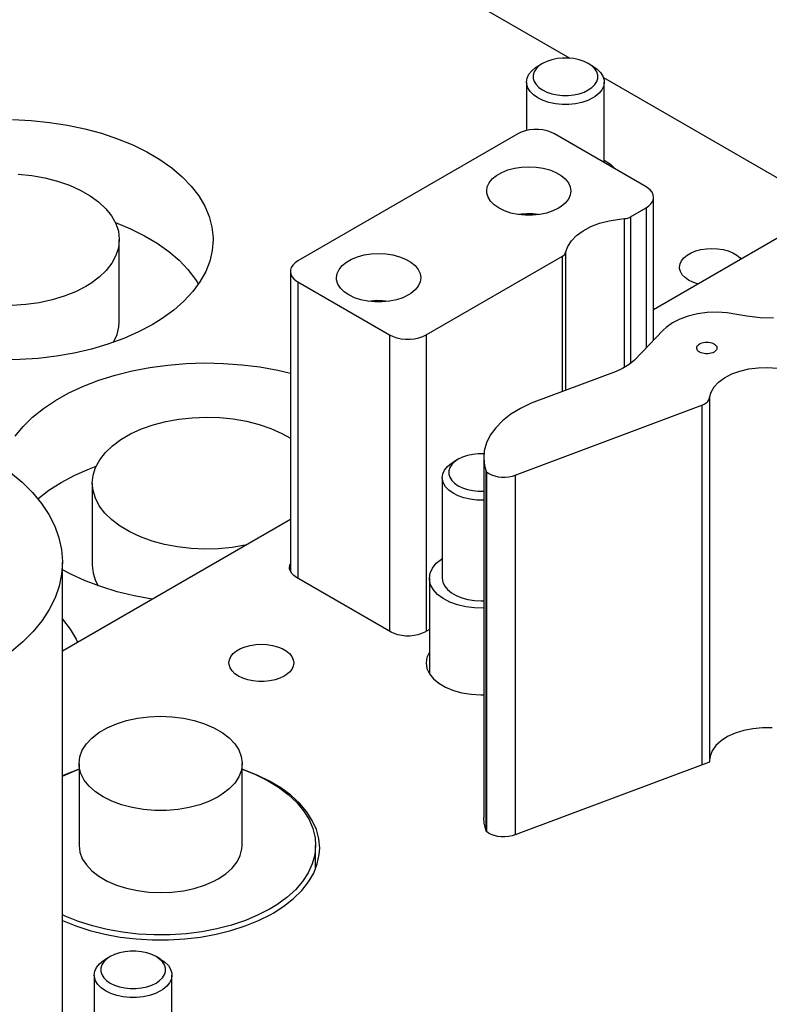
# Model space of a CAD drawing. Header units: inches. Extents: x 3 to 289, y 4 to 291.
# Tile 488 of 634: x 85.83 to 89.45, y 270.19 to 274.94. Entities that reach past the tile are written whole.
import ezdxf

# ---------------------------------------------------------------- set-up
doc = ezdxf.new("R2010")
doc.units = ezdxf.units.IN
doc.header["$LTSCALE"] = 0.5
doc.header["$MEASUREMENT"] = 0
doc.layers.add('STR_INS', color=8, linetype='Continuous')

msp = doc.modelspace()

# ---------------------------------------------------------------- linework, layer by layer
at = {"layer": 'STR_INS', "color": 132, "linetype": 'Continuous'}
for p, q in [((83.4148, 277.6806), (88.4857, 274.753)), ((88.6474, 274.6596), (89.7364, 274.0309)), ((85.796, 274.4566), (85.8853, 274.4524)), ((85.8853, 274.4524), (85.9736, 274.4437)), ((85.9736, 274.4437), (86.0602, 274.4304)), ((86.0602, 274.4304), (86.1444, 274.4127)), ((86.1444, 274.4127), (86.2255, 274.3908)), ((86.2255, 274.3908), (86.303, 274.3648)), ((86.303, 274.3648), (86.3761, 274.3349)), ((86.3761, 274.3349), (86.4443, 274.3013)), ((86.4443, 274.3013), (86.507, 274.2644)), ((86.507, 274.2644), (86.5638, 274.2244)), ((86.5638, 274.2244), (86.6142, 274.1816)), ((88.6511, 274.262), (88.6808, 274.2417)), ((88.6808, 274.2417), (88.7038, 274.2188)), ((88.8892, 273.5417), (90.1325, 274.2595)), ((86.6142, 274.1816), (86.6578, 274.1364)), ((86.6578, 274.1364), (86.6942, 274.0892)), ((86.6942, 274.0892), (86.7232, 274.0402)), ((86.7232, 274.0402), (86.7445, 273.99)), ((86.7445, 273.99), (86.758, 273.9388)), ((88.2498, 274.0001), (88.2396, 273.9985)), ((88.2779, 274.0024), (88.2498, 274.0001)), ((88.3063, 274.0019), (88.2779, 274.0024)), ((88.3341, 273.9985), (88.3063, 274.0019)), ((86.758, 273.9388), (86.7635, 273.8872)), ((86.7636, 273.8774), (86.7596, 273.8257)), ((86.7635, 273.8872), (86.7636, 273.8774)), ((86.7596, 273.8257), (86.7477, 273.7744)), ((89.0354, 273.7902), (89.051, 273.8031)), ((89.051, 273.8031), (89.0703, 273.8142)), ((89.0703, 273.8142), (89.0926, 273.8232)), ((89.0926, 273.8232), (89.1173, 273.8299)), ((89.1173, 273.8299), (89.1436, 273.834)), ((89.1436, 273.834), (89.1707, 273.8353)), ((89.1707, 273.8353), (89.1979, 273.834)), ((89.1979, 273.834), (89.2242, 273.8299)), ((89.2242, 273.8299), (89.2489, 273.8232)), ((89.2489, 273.8232), (89.2712, 273.8142)), ((89.2712, 273.8142), (89.2904, 273.8031)), ((89.2904, 273.8031), (89.3061, 273.7902)), ((86.7477, 273.7744), (86.7278, 273.724)), ((89.0145, 273.7451), (89.0169, 273.7608)), ((89.0169, 273.7608), (89.0239, 273.776)), ((89.0239, 273.776), (89.0354, 273.7902)), ((89.3061, 273.7902), (89.3108, 273.7851)), ((86.7278, 273.724), (86.7003, 273.6748)), ((89.0148, 273.7394), (89.0145, 273.7451)), ((89.0189, 273.7238), (89.0148, 273.7394)), ((89.0276, 273.7089), (89.0189, 273.7238)), ((89.0407, 273.6951), (89.0276, 273.7089)), ((86.7003, 273.6748), (86.6653, 273.6271)), ((89.0577, 273.6828), (89.0407, 273.6951)), ((89.0782, 273.6725), (89.0577, 273.6828)), ((89.1014, 273.6643), (89.0782, 273.6725)), ((86.6653, 273.6271), (86.623, 273.5815)), ((86.623, 273.5815), (86.5739, 273.5383)), ((87.525, 273.5816), (87.5148, 273.5801)), ((87.5531, 273.584), (87.525, 273.5816)), ((87.5815, 273.5834), (87.5531, 273.584)), ((87.6093, 273.5801), (87.5815, 273.5834)), ((86.5739, 273.5383), (86.5183, 273.4977)), ((86.4696, 273.4675), (86.4035, 273.4326)), ((86.5183, 273.4977), (86.4696, 273.4675)), ((86.4035, 273.4326), (86.3322, 273.4012)), ((86.2564, 273.3737), (86.1767, 273.3501)), ((86.3322, 273.4012), (86.2564, 273.3737)), ((86.0936, 273.3307), (86.0078, 273.3157)), ((86.1767, 273.3501), (86.0936, 273.3307)), ((85.8311, 273.2992), (85.7416, 273.2978)), ((85.9201, 273.3052), (85.8311, 273.2992)), ((86.0078, 273.3157), (85.9201, 273.3052)), ((86.5456, 273.2732), (86.6342, 273.2805)), ((86.6342, 273.2805), (86.7237, 273.2833)), ((86.7237, 273.2833), (86.8133, 273.2814)), ((86.8133, 273.2814), (86.9021, 273.2749)), ((86.9021, 273.2749), (86.9897, 273.2639)), ((86.2911, 273.2244), (86.3733, 273.245)), ((86.3733, 273.245), (86.4583, 273.2613)), ((86.4583, 273.2613), (86.5456, 273.2732)), ((86.9897, 273.2639), (87.0752, 273.2484)), ((87.0752, 273.2484), (87.1366, 273.2341)), ((86.138, 273.1709), (86.2125, 273.1997)), ((86.2125, 273.1997), (86.2911, 273.2244)), ((86.0037, 273.1026), (86.0682, 273.1385)), ((86.0682, 273.1385), (86.138, 273.1709)), ((85.945, 273.0635), (86.0037, 273.1026)), ((85.8925, 273.0216), (85.945, 273.0635)), ((85.8468, 272.9771), (85.8925, 273.0216)), ((85.8081, 272.9305), (85.8468, 272.9771)), ((86.0367, 271.8949), (87.1366, 272.5299)), ((86.0763, 272.2647), (86.0367, 272.2856)), ((87.1324, 272.2959), (87.1342, 272.3074)), ((87.1329, 272.2901), (87.1324, 272.2959)), ((87.1363, 272.2787), (87.1329, 272.2901)), ((87.1342, 272.3074), (87.1366, 272.3135)), ((87.1432, 272.2678), (87.1363, 272.2787)), ((86.1467, 272.2327), (86.0763, 272.2647)), ((86.2218, 272.2045), (86.1467, 272.2327)), ((87.1532, 272.2578), (87.1432, 272.2678)), ((87.1661, 272.2489), (87.1532, 272.2578)), ((87.6222, 271.9856), (87.1661, 272.2489)), ((86.3009, 272.1802), (86.2218, 272.2045)), ((86.3834, 272.1601), (86.3009, 272.1802)), ((86.4688, 272.1443), (86.3834, 272.1601)), ((86.0367, 272.0469), (86.0735, 271.9998)), ((86.0735, 271.9998), (86.103, 271.9509)), ((87.8071, 271.9984), (87.7848, 271.9856)), ((86.103, 271.9509), (86.1098, 271.9371)), ((87.6375, 271.9782), (87.6222, 271.9856)), ((87.6549, 271.9724), (87.6375, 271.9782)), ((87.6737, 271.9684), (87.6549, 271.9724)), ((87.6935, 271.9664), (87.6737, 271.9684)), ((87.7135, 271.9664), (87.6935, 271.9664)), ((87.7333, 271.9684), (87.7135, 271.9664)), ((87.7521, 271.9724), (87.7333, 271.9684)), ((87.7695, 271.9782), (87.7521, 271.9724)), ((87.7848, 271.9856), (87.7695, 271.9782)), ((86.8767, 271.8946), (86.896, 271.9057)), ((86.896, 271.9057), (86.9183, 271.9147)), ((86.9183, 271.9147), (86.9429, 271.9214)), ((86.9429, 271.9214), (86.9693, 271.9254)), ((86.9693, 271.9254), (86.9964, 271.9268)), ((86.9964, 271.9268), (87.0235, 271.9254)), ((87.0235, 271.9254), (87.0498, 271.9214)), ((87.0498, 271.9214), (87.0745, 271.9147)), ((87.0745, 271.9147), (87.0968, 271.9057)), ((87.0968, 271.9057), (87.1161, 271.8946)), ((86.8401, 271.8366), (86.8425, 271.8523)), ((86.8425, 271.8523), (86.8496, 271.8674)), ((86.8496, 271.8674), (86.8611, 271.8817)), ((86.8611, 271.8817), (86.8767, 271.8946)), ((87.1161, 271.8946), (87.1317, 271.8817)), ((87.1317, 271.8817), (87.1432, 271.8674)), ((87.1432, 271.8674), (87.1503, 271.8523)), ((87.1503, 271.8523), (87.1526, 271.8366)), ((87.7953, 271.8627), (87.7914, 271.8366)), ((87.8071, 271.8884), (87.7953, 271.8627)), ((86.8407, 271.8287), (86.8401, 271.8366)), ((86.8455, 271.8132), (86.8407, 271.8287)), ((86.8548, 271.7985), (86.8455, 271.8132)), ((87.1432, 271.8057), (87.1317, 271.7915)), ((87.1503, 271.8209), (87.1432, 271.8057)), ((87.1526, 271.8366), (87.1503, 271.8209)), ((87.7914, 271.8366), (87.7954, 271.8101)), ((87.7954, 271.8101), (87.8073, 271.7844)), ((86.8684, 271.7848), (86.8548, 271.7985)), ((86.8859, 271.7728), (86.8684, 271.7848)), ((86.9068, 271.7627), (86.8859, 271.7728)), ((86.9304, 271.7548), (86.9068, 271.7627)), ((86.956, 271.7495), (86.9304, 271.7548)), ((87.0624, 271.7548), (87.0368, 271.7495)), ((87.086, 271.7627), (87.0624, 271.7548)), ((87.1069, 271.7728), (87.086, 271.7627)), ((87.1161, 271.7786), (87.1069, 271.7728)), ((87.1317, 271.7915), (87.1161, 271.7786)), ((87.8073, 271.7844), (87.8266, 271.7603)), ((87.8266, 271.7603), (87.8529, 271.7385)), ((86.9828, 271.7467), (86.956, 271.7495)), ((87.01, 271.7467), (86.9828, 271.7467)), ((87.0368, 271.7495), (87.01, 271.7467)), ((87.8529, 271.7385), (87.8854, 271.7196)), ((87.8854, 271.7196), (87.923, 271.7042)), ((87.923, 271.7042), (87.9646, 271.6928)), ((87.9646, 271.6928), (88.009, 271.6858)), ((88.009, 271.6858), (88.0548, 271.6832)), ((88.0548, 271.6832), (88.0692, 271.6834)), ((89.3683, 271.5195), (89.3239, 271.5108)), ((89.4146, 271.5237), (89.3683, 271.5195)), ((89.4615, 271.5232), (89.4146, 271.5237)), ((89.2459, 271.4812), (89.2145, 271.4611)), ((89.2827, 271.4979), (89.2459, 271.4812)), ((89.3239, 271.5108), (89.2827, 271.4979)), ((89.1895, 271.4382), (89.1716, 271.4132)), ((89.2145, 271.4611), (89.1895, 271.4382)), ((89.1614, 271.3868), (89.1588, 271.3653)), ((89.1716, 271.4132), (89.1614, 271.3868)), ((89.1543, 271.3566), (88.2215, 271.0069)), ((89.1553, 271.3571), (89.1543, 271.3566)), ((89.1565, 271.3578), (89.1553, 271.3571)), ((89.1575, 271.3586), (89.1565, 271.3578)), ((89.1583, 271.3595), (89.1575, 271.3586)), ((89.1587, 271.3605), (89.1583, 271.3595)), ((89.1589, 271.3615), (89.1587, 271.3605)), ((89.1588, 271.3653), (89.1588, 271.3608)), ((89.1588, 271.3653), (89.1589, 271.3616)), ((89.1589, 271.3616), (89.1589, 271.3615)), ((86.0514, 271.2989), (86.0367, 271.2924)), ((86.1166, 271.3241), (86.0514, 271.2989)), ((86.9114, 271.3215), (86.904, 271.3241)), ((86.9761, 271.2959), (86.9114, 271.3215)), ((87.0358, 271.2666), (86.9761, 271.2959)), ((87.0901, 271.234), (87.0358, 271.2666)), ((87.1384, 271.1984), (87.0901, 271.234)), ((87.1801, 271.1601), (87.1384, 271.1984)), ((87.2148, 271.1196), (87.1801, 271.1601)), ((87.2422, 271.0772), (87.2148, 271.1196)), ((88.0712, 271.0641), (88.0692, 271.0912)), ((87.262, 271.0334), (87.2422, 271.0772)), ((88.0807, 271.0257), (88.0712, 271.0641)), ((87.274, 270.9887), (87.262, 271.0334)), ((88.0808, 271.0255), (88.0807, 271.0257)), ((88.0813, 271.0246), (88.0808, 271.0255)), ((88.0822, 271.0237), (88.0813, 271.0246)), ((88.0926, 271.016), (88.0822, 271.0237)), ((88.1057, 271.0092), (88.0926, 271.016)), ((88.1206, 271.0038), (88.1057, 271.0092)), ((88.1369, 271), (88.1206, 271.0038)), ((88.1542, 270.9979), (88.1369, 271)), ((88.1718, 270.9976), (88.1542, 270.9979)), ((88.1892, 270.999), (88.1718, 270.9976)), ((88.2059, 271.0021), (88.1892, 270.999)), ((88.2215, 271.0069), (88.2059, 271.0021)), ((87.278, 270.9436), (87.274, 270.9887)), ((87.2665, 270.8673), (87.2761, 270.9122)), ((87.2761, 270.9122), (87.278, 270.9436)), ((87.2491, 270.8232), (87.2665, 270.8673)), ((87.224, 270.7804), (87.2491, 270.8232)), ((87.1915, 270.7392), (87.224, 270.7804)), ((87.1519, 270.7002), (87.1915, 270.7392)), ((87.0531, 270.6301), (87.1056, 270.6637)), ((87.1056, 270.6637), (87.1519, 270.7002)), ((86.9824, 270.5941), (87.0417, 270.6237)), ((87.0417, 270.6237), (87.0531, 270.6301)), ((86.0367, 270.5947), (86.1007, 270.5686)), ((86.1007, 270.5686), (86.169, 270.5465)), ((86.8499, 270.546), (86.9183, 270.5681)), ((86.9183, 270.5681), (86.9824, 270.5941)), ((86.169, 270.5465), (86.2409, 270.5285)), ((86.2409, 270.5285), (86.3156, 270.5148)), ((86.7032, 270.5145), (86.778, 270.5281)), ((86.778, 270.5281), (86.8499, 270.546)), ((86.3156, 270.5148), (86.3923, 270.5056)), ((86.3923, 270.5056), (86.4702, 270.5009)), ((86.4702, 270.5009), (86.5485, 270.5009)), ((86.5485, 270.5009), (86.6265, 270.5054)), ((86.6265, 270.5054), (86.7032, 270.5145))]:
    msp.add_line(p, q, dxfattribs=at)
at = {"layer": 'STR_INS', "color": 136, "linetype": 'Continuous'}
for p, q in [((88.4232, 274.7508), (88.3976, 274.7454)), ((88.45, 274.7535), (88.4232, 274.7508)), ((88.4773, 274.7535), (88.45, 274.7535)), ((88.5041, 274.7508), (88.4773, 274.7535)), ((88.5297, 274.7454), (88.5041, 274.7508)), ((88.3013, 274.6923), (88.32, 274.7077)), ((88.322, 274.7018), (88.3127, 274.687)), ((88.32, 274.7077), (88.3311, 274.7147)), ((88.3356, 274.7154), (88.322, 274.7018)), ((88.3532, 274.7275), (88.3311, 274.7147)), ((88.3532, 274.7275), (88.3356, 274.7154)), ((88.374, 274.7376), (88.3532, 274.7275)), ((88.3532, 274.7275), (88.3532, 274.7275)), ((88.3976, 274.7454), (88.374, 274.7376)), ((88.5533, 274.7376), (88.5297, 274.7454)), ((88.5741, 274.7275), (88.5533, 274.7376)), ((88.5962, 274.7147), (88.5741, 274.7275)), ((88.5916, 274.7154), (88.5741, 274.7275)), ((88.6052, 274.7018), (88.5916, 274.7154)), ((88.5962, 274.7147), (88.6172, 274.7003)), ((88.6146, 274.687), (88.6052, 274.7018)), ((88.6172, 274.7003), (88.6336, 274.6839)), ((88.2761, 274.6382), (88.279, 274.657)), ((88.279, 274.657), (88.2874, 274.6752)), ((88.2874, 274.6752), (88.3013, 274.6923)), ((88.3127, 274.687), (88.308, 274.6715)), ((88.308, 274.6715), (88.308, 274.6558)), ((88.308, 274.6558), (88.3127, 274.6403)), ((88.6193, 274.6715), (88.6146, 274.687)), ((88.6146, 274.6403), (88.6193, 274.6558)), ((88.6193, 274.6558), (88.6193, 274.6715)), ((88.6336, 274.6839), (88.6447, 274.6662)), ((88.6447, 274.6662), (88.6504, 274.6476)), ((88.2761, 274.6382), (88.2761, 274.4042)), ((88.2769, 274.6287), (88.2761, 274.6382)), ((88.2825, 274.6101), (88.2769, 274.6287)), ((88.2937, 274.5924), (88.2825, 274.6101)), ((88.3127, 274.6403), (88.322, 274.6256)), ((88.322, 274.6256), (88.3356, 274.6119)), ((88.3356, 274.6119), (88.3532, 274.5999)), ((88.5741, 274.5999), (88.5916, 274.6119)), ((88.5916, 274.6119), (88.6052, 274.6256)), ((88.6052, 274.6256), (88.6146, 274.6403)), ((88.6483, 274.6194), (88.6398, 274.6011)), ((88.6511, 274.6382), (88.6483, 274.6194)), ((88.6504, 274.6476), (88.6511, 274.6382)), ((88.6511, 274.2493), (88.6511, 274.6382)), ((88.31, 274.5761), (88.2937, 274.5924)), ((88.3311, 274.5616), (88.31, 274.5761)), ((88.3561, 274.5495), (88.3311, 274.5616)), ((88.3532, 274.5999), (88.374, 274.5898)), ((88.374, 274.5898), (88.3976, 274.5819)), ((88.3976, 274.5819), (88.4232, 274.5765)), ((88.4232, 274.5765), (88.45, 274.5738)), ((88.45, 274.5738), (88.4773, 274.5738)), ((88.4773, 274.5738), (88.5041, 274.5765)), ((88.5041, 274.5765), (88.5297, 274.5819)), ((88.5297, 274.5819), (88.5533, 274.5898)), ((88.5533, 274.5898), (88.5741, 274.5999)), ((88.5962, 274.5616), (88.5712, 274.5495)), ((88.6073, 274.5686), (88.5962, 274.5616)), ((88.626, 274.584), (88.6073, 274.5686)), ((88.6398, 274.6011), (88.626, 274.584)), ((88.3844, 274.5401), (88.3561, 274.5495)), ((88.4151, 274.5336), (88.3844, 274.5401)), ((88.4473, 274.5303), (88.4151, 274.5336)), ((88.48, 274.5303), (88.4473, 274.5303)), ((88.5122, 274.5336), (88.48, 274.5303)), ((88.5429, 274.5401), (88.5122, 274.5336)), ((88.5712, 274.5495), (88.5429, 274.5401)), ((87.8947, 272.7838), (87.9134, 272.7992)), ((87.9134, 272.7992), (87.9245, 272.8062)), ((87.9291, 272.8069), (87.9154, 272.7933)), ((87.9466, 272.8189), (87.9245, 272.8062)), ((87.9466, 272.8189), (87.9291, 272.8069)), ((87.967, 272.8289), (87.9466, 272.8189)), ((87.9906, 272.8368), (87.967, 272.8289)), ((88.0161, 272.8422), (87.9906, 272.8368)), ((88.0429, 272.845), (88.0161, 272.8422)), ((88.0702, 272.845), (88.0429, 272.845)), ((87.8724, 272.7484), (87.8809, 272.7667)), ((87.8809, 272.7667), (87.8947, 272.7838)), ((87.9061, 272.7785), (87.9014, 272.763)), ((87.9014, 272.763), (87.9014, 272.7473)), ((87.9154, 272.7933), (87.9061, 272.7785)), ((87.8696, 272.7296), (87.8724, 272.7484)), ((87.8696, 272.7296), (87.8696, 272.2448)), ((87.8699, 272.7226), (87.8696, 272.7296)), ((87.8749, 272.7039), (87.8699, 272.7226)), ((87.9014, 272.7473), (87.9061, 272.7318)), ((87.9061, 272.7318), (87.9154, 272.717)), ((87.9154, 272.717), (87.9291, 272.7034)), ((87.8854, 272.6861), (87.8749, 272.7039)), ((87.9011, 272.6695), (87.8854, 272.6861)), ((87.9216, 272.6548), (87.9011, 272.6695)), ((87.9291, 272.7034), (87.9466, 272.6914)), ((87.9466, 272.6914), (87.9674, 272.6813)), ((87.9674, 272.6813), (87.991, 272.6734)), ((87.991, 272.6734), (88.0166, 272.668)), ((88.0166, 272.668), (88.0434, 272.6653)), ((88.0434, 272.6653), (88.0692, 272.6652)), ((87.9461, 272.6424), (87.9216, 272.6548)), ((87.9741, 272.6326), (87.9461, 272.6424)), ((88.0045, 272.6257), (87.9741, 272.6326)), ((88.0366, 272.622), (88.0045, 272.6257)), ((88.0692, 272.6216), (88.0366, 272.622)), ((87.8405, 272.317), (87.8655, 272.3376)), ((87.8655, 272.3376), (87.8696, 272.3403)), ((87.8108, 272.2699), (87.8221, 272.2942)), ((87.8221, 272.2942), (87.8405, 272.317)), ((87.8071, 272.2448), (87.8108, 272.2699)), ((87.8071, 272.2448), (87.8071, 271.7848)), ((87.8073, 272.2378), (87.8071, 272.2448)), ((87.8133, 272.2129), (87.8073, 272.2378)), ((87.8696, 272.2448), (87.8724, 272.226)), ((87.8266, 272.1889), (87.8133, 272.2129)), ((87.8469, 272.1667), (87.8266, 272.1889)), ((87.8724, 272.226), (87.8809, 272.2078)), ((87.8809, 272.2078), (87.8947, 272.1907)), ((87.8947, 272.1907), (87.9134, 272.1753)), ((87.8736, 272.1468), (87.8469, 272.1667)), ((87.9059, 272.1299), (87.8736, 272.1468)), ((87.9134, 272.1753), (87.9365, 272.1619)), ((87.9365, 272.1619), (87.9633, 272.1511)), ((87.9633, 272.1511), (87.9929, 272.1431)), ((87.9929, 272.1431), (88.0245, 272.1382)), ((88.0245, 272.1382), (88.0571, 272.1366)), ((88.0571, 272.1366), (88.0692, 272.1368)), ((87.9428, 272.1165), (87.9059, 272.1299)), ((87.9831, 272.107), (87.9428, 272.1165)), ((88.0257, 272.1016), (87.9831, 272.107)), ((88.0692, 272.1007), (88.0257, 272.1016)), ((86.2881, 270.4306), (86.2672, 270.4205)), ((86.3116, 270.4385), (86.2881, 270.4306)), ((86.3372, 270.4439), (86.3116, 270.4385)), ((86.3641, 270.4466), (86.3372, 270.4439)), ((86.3913, 270.4466), (86.3641, 270.4466)), ((86.4181, 270.4439), (86.3913, 270.4466)), ((86.4437, 270.4385), (86.4181, 270.4439)), ((86.4673, 270.4306), (86.4437, 270.4385)), ((86.4882, 270.4205), (86.4673, 270.4306)), ((86.2015, 270.3682), (86.2153, 270.3853)), ((86.2153, 270.3853), (86.234, 270.4008)), ((86.2267, 270.3801), (86.222, 270.3646)), ((86.2361, 270.3948), (86.2267, 270.3801)), ((86.234, 270.4008), (86.2451, 270.4077)), ((86.2497, 270.4085), (86.2361, 270.3948)), ((86.2672, 270.4205), (86.2451, 270.4077)), ((86.2672, 270.4205), (86.2497, 270.4085)), ((86.2672, 270.4205), (86.2672, 270.4205)), ((86.5103, 270.4077), (86.4882, 270.4205)), ((86.5057, 270.4085), (86.4882, 270.4205)), ((86.5193, 270.3948), (86.5057, 270.4085)), ((86.5103, 270.4077), (86.5313, 270.3933)), ((86.5286, 270.3801), (86.5193, 270.3948)), ((86.5333, 270.3646), (86.5286, 270.3801)), ((86.5313, 270.3933), (86.5476, 270.3769)), ((86.1902, 270.3312), (86.193, 270.35)), ((86.1902, 270.3312), (86.1902, 269.8464)), ((86.1909, 270.3218), (86.1902, 270.3312)), ((86.193, 270.35), (86.2015, 270.3682)), ((86.222, 270.3646), (86.222, 270.3489)), ((86.222, 270.3489), (86.2267, 270.3334)), ((86.2267, 270.3334), (86.2361, 270.3186)), ((86.5193, 270.3186), (86.5286, 270.3334)), ((86.5286, 270.3334), (86.5333, 270.3489)), ((86.5333, 270.3489), (86.5333, 270.3646)), ((86.5476, 270.3769), (86.5588, 270.3592)), ((86.5588, 270.3592), (86.5645, 270.3406)), ((86.5652, 270.3312), (86.5623, 270.3124)), ((86.5645, 270.3406), (86.5652, 270.3312)), ((86.5652, 269.8464), (86.5652, 270.3312)), ((86.1966, 270.3032), (86.1909, 270.3218)), ((86.2077, 270.2855), (86.1966, 270.3032)), ((86.2241, 270.2691), (86.2077, 270.2855)), ((86.2361, 270.3186), (86.2497, 270.305)), ((86.2497, 270.305), (86.2672, 270.2929)), ((86.2672, 270.2929), (86.2881, 270.2828)), ((86.2881, 270.2828), (86.3116, 270.275)), ((86.4437, 270.275), (86.4673, 270.2828)), ((86.4673, 270.2828), (86.4882, 270.2929)), ((86.4882, 270.2929), (86.5057, 270.305)), ((86.5057, 270.305), (86.5193, 270.3186)), ((86.5539, 270.2942), (86.5401, 270.2771)), ((86.5623, 270.3124), (86.5539, 270.2942)), ((86.2451, 270.2547), (86.2241, 270.2691)), ((86.2701, 270.2425), (86.2451, 270.2547)), ((86.2984, 270.2331), (86.2701, 270.2425)), ((86.3116, 270.275), (86.3372, 270.2696)), ((86.3372, 270.2696), (86.3641, 270.2668)), ((86.3641, 270.2668), (86.3913, 270.2668)), ((86.3913, 270.2668), (86.4181, 270.2696)), ((86.4181, 270.2696), (86.4437, 270.275)), ((86.4852, 270.2425), (86.4569, 270.2331)), ((86.5103, 270.2547), (86.4852, 270.2425)), ((86.5213, 270.2616), (86.5103, 270.2547)), ((86.5401, 270.2771), (86.5213, 270.2616)), ((86.3291, 270.2266), (86.2984, 270.2331)), ((86.3613, 270.2234), (86.3291, 270.2266)), ((86.394, 270.2234), (86.3613, 270.2234)), ((86.4262, 270.2266), (86.394, 270.2234)), ((86.4569, 270.2331), (86.4262, 270.2266))]:
    msp.add_line(p, q, dxfattribs=at)
at = {"layer": 'STR_INS', "color": 9, "linetype": 'Continuous'}
for p, q in [((88.2338, 274.3881), (87.1732, 273.7758)), ((88.2505, 274.3962), (88.2338, 274.3881)), ((88.2694, 274.4025), (88.2505, 274.3962)), ((88.2899, 274.4068), (88.2694, 274.4025)), ((88.3113, 274.409), (88.2899, 274.4068)), ((88.3331, 274.409), (88.3113, 274.409)), ((88.3546, 274.4068), (88.3331, 274.409)), ((88.375, 274.4025), (88.3546, 274.4068)), ((88.3939, 274.3962), (88.375, 274.4025)), ((88.4106, 274.3881), (88.3939, 274.3962)), ((88.8525, 274.133), (88.4106, 274.3881)), ((88.2174, 274.2228), (88.2516, 274.2281)), ((88.2516, 274.2281), (88.2869, 274.2298)), ((88.2869, 274.2298), (88.3221, 274.2281)), ((88.3221, 274.2281), (88.3563, 274.2228)), ((88.1109, 274.1712), (88.1313, 274.188)), ((88.1313, 274.188), (88.1563, 274.2024)), ((88.1563, 274.2024), (88.1853, 274.2141)), ((88.1853, 274.2141), (88.2174, 274.2228)), ((88.3563, 274.2228), (88.3884, 274.2141)), ((88.3884, 274.2141), (88.4174, 274.2024)), ((88.4174, 274.2024), (88.4425, 274.188)), ((88.4425, 274.188), (88.4628, 274.1712)), ((88.0837, 274.1126), (88.0868, 274.1329)), ((88.0868, 274.1329), (88.096, 274.1527)), ((88.096, 274.1527), (88.1109, 274.1712)), ((88.4628, 274.1712), (88.4777, 274.1527)), ((88.4777, 274.1527), (88.4869, 274.1329)), ((88.4869, 274.1329), (88.49, 274.1126)), ((88.8599, 274.1283), (88.8525, 274.133)), ((88.0845, 274.1023), (88.0837, 274.1126)), ((88.0907, 274.0822), (88.0845, 274.1023)), ((88.1028, 274.063), (88.0907, 274.0822)), ((88.4869, 274.0922), (88.4777, 274.0725)), ((88.49, 274.1126), (88.4869, 274.0922)), ((88.8724, 274.118), (88.8599, 274.1283)), ((88.8816, 274.1066), (88.8724, 274.118)), ((88.8873, 274.0945), (88.8816, 274.1066)), ((88.8892, 274.082), (88.8873, 274.0945)), ((88.8887, 274.0757), (88.8892, 274.082)), ((88.8892, 273.3933), (88.8892, 274.082)), ((88.1205, 274.0453), (88.1028, 274.063)), ((88.1432, 274.0296), (88.1205, 274.0453)), ((88.4425, 274.0372), (88.4305, 274.0296)), ((88.4628, 274.0539), (88.4425, 274.0372)), ((88.4777, 274.0725), (88.4628, 274.0539)), ((88.8525, 274.0309), (88.8666, 274.0406)), ((88.8666, 274.0406), (88.8774, 274.0515)), ((88.8774, 274.0515), (88.8849, 274.0633)), ((88.8849, 274.0633), (88.8887, 274.0757)), ((88.1704, 274.0165), (88.1432, 274.0296)), ((88.201, 274.0063), (88.1704, 274.0165)), ((88.2343, 273.9993), (88.201, 274.0063)), ((88.2692, 273.9957), (88.2343, 273.9993)), ((88.3046, 273.9957), (88.2692, 273.9957)), ((88.3394, 273.9993), (88.3046, 273.9957)), ((88.3727, 274.0063), (88.3394, 273.9993)), ((88.4034, 274.0165), (88.3727, 274.0063)), ((88.4305, 274.0296), (88.4034, 274.0165)), ((88.7723, 273.985), (88.7776, 273.9877)), ((88.7776, 273.9877), (88.8525, 274.0309)), ((88.5488, 273.9207), (88.5863, 273.9406)), ((88.5863, 273.9406), (88.6287, 273.957)), ((88.6287, 273.957), (88.675, 273.9692)), ((88.675, 273.9692), (88.7241, 273.9772)), ((88.7241, 273.9772), (88.7482, 273.9794)), ((88.7482, 273.9794), (88.7568, 273.9804)), ((88.7568, 273.9804), (88.7649, 273.9823)), ((88.7649, 273.9823), (88.7723, 273.985)), ((88.4922, 273.872), (88.5172, 273.8976)), ((88.5172, 273.8976), (88.5488, 273.9207)), ((88.4645, 273.8156), (88.4745, 273.8444)), ((88.4745, 273.8444), (88.4922, 273.872)), ((87.4605, 273.7957), (87.4926, 273.8043)), ((87.4926, 273.8043), (87.5268, 273.8096)), ((87.5268, 273.8096), (87.5621, 273.8114)), ((87.5621, 273.8114), (87.5973, 273.8096)), ((87.5973, 273.8096), (87.6315, 273.8043)), ((87.6315, 273.8043), (87.6636, 273.7957)), ((87.7919, 273.4186), (88.4502, 273.7986)), ((88.4502, 273.7986), (88.4558, 273.8025)), ((88.4558, 273.8025), (88.4602, 273.8068)), ((88.4602, 273.8068), (88.4631, 273.8116)), ((88.4631, 273.8116), (88.4645, 273.8156)), ((87.1483, 273.7552), (87.1408, 273.7434)), ((87.1592, 273.7661), (87.1483, 273.7552)), ((87.1732, 273.7758), (87.1592, 273.7661)), ((87.3712, 273.7342), (87.3862, 273.7528)), ((87.3862, 273.7528), (87.4065, 273.7695)), ((87.4065, 273.7695), (87.4315, 273.784)), ((87.4315, 273.784), (87.4605, 273.7957)), ((87.6636, 273.7957), (87.6926, 273.784)), ((87.6926, 273.784), (87.7177, 273.7695)), ((87.7177, 273.7695), (87.738, 273.7528)), ((87.738, 273.7528), (87.753, 273.7342)), ((87.137, 273.731), (87.1366, 273.7247)), ((87.1366, 273.7247), (87.1366, 272.2782)), ((87.1366, 273.7247), (87.1385, 273.7122)), ((87.1408, 273.7434), (87.137, 273.731)), ((87.1385, 273.7122), (87.1441, 273.7001)), ((87.359, 273.6941), (87.362, 273.7145)), ((87.362, 273.7145), (87.3712, 273.7342)), ((87.753, 273.7342), (87.7621, 273.7145)), ((87.7621, 273.7145), (87.7652, 273.6941)), ((87.1441, 273.7001), (87.1533, 273.6887)), ((87.1533, 273.6887), (87.1658, 273.6783)), ((87.1658, 273.6783), (87.1732, 273.6737)), ((87.1732, 273.6737), (87.6151, 273.4186)), ((87.3597, 273.6839), (87.359, 273.6941)), ((87.3659, 273.6638), (87.3597, 273.6839)), ((87.378, 273.6446), (87.3659, 273.6638)), ((87.753, 273.654), (87.738, 273.6355)), ((87.7621, 273.6738), (87.753, 273.654)), ((87.7652, 273.6941), (87.7621, 273.6738)), ((87.3957, 273.6269), (87.378, 273.6446)), ((87.4184, 273.6112), (87.3957, 273.6269)), ((87.4456, 273.5981), (87.4184, 273.6112)), ((87.7057, 273.6112), (87.6786, 273.5981)), ((87.7177, 273.6187), (87.7057, 273.6112)), ((87.738, 273.6355), (87.7177, 273.6187)), ((87.4762, 273.5878), (87.4456, 273.5981)), ((87.5095, 273.5808), (87.4762, 273.5878)), ((87.5444, 273.5773), (87.5095, 273.5808)), ((87.5798, 273.5773), (87.5444, 273.5773)), ((87.6146, 273.5808), (87.5798, 273.5773)), ((87.6479, 273.5878), (87.6146, 273.5808)), ((87.6786, 273.5981), (87.6479, 273.5878)), ((89.1013, 273.52), (89.0567, 273.5093)), ((89.1482, 273.5262), (89.1013, 273.52)), ((89.1963, 273.5279), (89.1482, 273.5262)), ((89.2443, 273.525), (89.1963, 273.5279)), ((89.2907, 273.5175), (89.2443, 273.525)), ((89.3396, 273.5086), (89.2907, 273.5175)), ((88.9797, 273.4762), (88.9493, 273.4546)), ((89.0158, 273.4946), (88.9797, 273.4762)), ((89.0567, 273.5093), (89.0158, 273.4946)), ((89.4028, 273.5014), (89.3396, 273.5086)), ((89.467, 273.4988), (89.4028, 273.5014)), ((87.6151, 273.4186), (87.6318, 273.4105)), ((87.7752, 273.4105), (87.7919, 273.4186)), ((88.9353, 273.4414), (88.7972, 273.2975)), ((88.9493, 273.4546), (88.9353, 273.4414)), ((87.6318, 273.4105), (87.6507, 273.4042)), ((87.6507, 273.4042), (87.6711, 273.3999)), ((87.6711, 273.3999), (87.6926, 273.3977)), ((87.6926, 273.3977), (87.7144, 273.3977)), ((87.7144, 273.3977), (87.7358, 273.3999)), ((87.7358, 273.3999), (87.7563, 273.4042)), ((87.7563, 273.4042), (87.7752, 273.4105)), ((89.1, 273.3651), (89.1036, 273.3696)), ((89.1036, 273.3696), (89.1085, 273.3736)), ((89.1085, 273.3736), (89.1146, 273.3771)), ((89.1146, 273.3771), (89.1215, 273.38)), ((89.1215, 273.38), (89.1293, 273.382)), ((89.1293, 273.382), (89.1375, 273.3833)), ((89.1375, 273.3833), (89.146, 273.3837)), ((89.146, 273.3837), (89.1546, 273.3833)), ((89.1546, 273.3833), (89.1628, 273.382)), ((89.1628, 273.382), (89.1705, 273.38)), ((89.1705, 273.38), (89.1775, 273.3771)), ((89.1775, 273.3771), (89.1836, 273.3736)), ((89.1836, 273.3736), (89.1885, 273.3696)), ((89.1885, 273.3696), (89.1921, 273.3651)), ((89.097, 273.3555), (89.0978, 273.3604)), ((89.0972, 273.353), (89.097, 273.3555)), ((89.0987, 273.3481), (89.0972, 273.353)), ((89.0978, 273.3604), (89.1, 273.3651)), ((89.1016, 273.3435), (89.0987, 273.3481)), ((89.1059, 273.3392), (89.1016, 273.3435)), ((89.1114, 273.3355), (89.1059, 273.3392)), ((89.1179, 273.3323), (89.1114, 273.3355)), ((89.1253, 273.3298), (89.1179, 273.3323)), ((89.1334, 273.3281), (89.1253, 273.3298)), ((89.1418, 273.3273), (89.1334, 273.3281)), ((89.1503, 273.3273), (89.1418, 273.3273)), ((89.1587, 273.3281), (89.1503, 273.3273)), ((89.1668, 273.3298), (89.1587, 273.3281)), ((89.1742, 273.3323), (89.1668, 273.3298)), ((89.1807, 273.3355), (89.1742, 273.3323)), ((89.1836, 273.3373), (89.1807, 273.3355)), ((89.1885, 273.3413), (89.1836, 273.3373)), ((89.1921, 273.3458), (89.1885, 273.3413)), ((89.1921, 273.3651), (89.1943, 273.3604)), ((89.1943, 273.3505), (89.1921, 273.3458)), ((89.1943, 273.3604), (89.195, 273.3555)), ((89.195, 273.3555), (89.1943, 273.3505)), ((88.7713, 273.2753), (88.7392, 273.256)), ((88.7972, 273.2975), (88.7713, 273.2753)), ((88.7084, 273.2426), (88.298, 273.0887)), ((88.7392, 273.256), (88.7084, 273.2426)), ((89.2317, 273.2123), (89.2663, 273.2301)), ((89.2663, 273.2301), (89.3056, 273.2443)), ((89.3056, 273.2443), (89.3486, 273.2543)), ((89.3486, 273.2543), (89.3939, 273.2599)), ((89.3939, 273.2599), (89.4402, 273.261)), ((89.4402, 273.261), (89.4861, 273.2574)), ((89.1809, 273.1678), (89.203, 273.1913)), ((89.203, 273.1913), (89.2317, 273.2123)), ((89.1592, 273.1159), (89.1662, 273.1424)), ((89.1662, 273.1424), (89.1809, 273.1678)), ((88.298, 273.0887), (88.2465, 273.0638)), ((89.1225, 273.0798), (89.1336, 273.0848)), ((89.1336, 273.0848), (89.143, 273.0908)), ((89.143, 273.0908), (89.1505, 273.0978)), ((89.1505, 273.0978), (89.1558, 273.1053)), ((89.1558, 273.1053), (89.1588, 273.1133)), ((89.1588, 273.1133), (89.1592, 273.1159)), ((88.2465, 273.0638), (88.2004, 273.0355)), ((88.2215, 272.742), (89.1225, 273.0798)), ((88.1605, 273.0042), (88.1273, 272.9704)), ((88.2004, 273.0355), (88.1605, 273.0042)), ((88.1273, 272.9704), (88.1013, 272.9346)), ((88.0828, 272.8973), (88.0721, 272.8589)), ((88.1013, 272.9346), (88.0828, 272.8973)), ((88.0721, 272.8589), (88.0692, 272.8262)), ((88.0692, 272.8262), (88.0692, 271.0912)), ((88.0692, 272.8262), (88.0732, 272.7875)), ((88.0732, 272.7875), (88.0805, 272.7613)), ((88.0805, 272.7613), (88.0813, 272.7599)), ((88.0813, 272.7599), (88.0824, 272.7585)), ((88.0824, 272.7585), (88.0828, 272.7582)), ((88.0828, 272.7582), (88.0939, 272.7503)), ((88.0939, 272.7503), (88.1072, 272.7436)), ((88.1072, 272.7436), (88.1223, 272.7384)), ((88.1223, 272.7384), (88.1387, 272.7348)), ((88.1387, 272.7348), (88.156, 272.7329)), ((88.156, 272.7329), (88.1736, 272.7327)), ((88.1736, 272.7327), (88.191, 272.7343)), ((88.191, 272.7343), (88.2077, 272.7376)), ((88.2077, 272.7376), (88.2215, 272.742))]:
    msp.add_line(p, q, dxfattribs=at)
at = {"layer": 'STR_INS', "color": 96, "linetype": 'Continuous'}
for p, q in [((85.8236, 274.1934), (85.8889, 274.1867)), ((85.8889, 274.1867), (85.9524, 274.1755)), ((85.9524, 274.1755), (86.013, 274.16)), ((86.013, 274.16), (86.0701, 274.1404)), ((86.0701, 274.1404), (86.1226, 274.1169)), ((86.1226, 274.1169), (86.1698, 274.09)), ((86.1698, 274.09), (86.2111, 274.06)), ((86.2111, 274.06), (86.2458, 274.0273)), ((86.2458, 274.0273), (86.2735, 273.9925)), ((86.2735, 273.9925), (86.2938, 273.956)), ((86.292, 273.96), (86.3644, 273.9303)), ((86.2938, 273.956), (86.3063, 273.9184)), ((86.3063, 273.9184), (86.3109, 273.8802)), ((86.3644, 273.9303), (86.4318, 273.8971)), ((86.4318, 273.8971), (86.4939, 273.8605)), ((86.3109, 273.8774), (86.3069, 273.8391)), ((86.3109, 273.8802), (86.3109, 273.8774)), ((86.3109, 273.482), (86.3109, 273.8774)), ((86.4939, 273.8605), (86.5499, 273.8208)), ((86.295, 273.8014), (86.2753, 273.7648)), ((86.3069, 273.8391), (86.295, 273.8014)), ((86.5499, 273.8208), (86.5995, 273.7783)), ((86.2753, 273.7648), (86.2481, 273.7299)), ((86.5995, 273.7783), (86.6423, 273.7334)), ((86.2481, 273.7299), (86.2138, 273.697)), ((86.6423, 273.7334), (86.678, 273.6865)), ((86.173, 273.6668), (86.1494, 273.6524)), ((86.2138, 273.697), (86.173, 273.6668)), ((86.678, 273.6865), (86.6926, 273.6632)), ((86.0998, 273.6269), (86.0452, 273.6052)), ((86.1494, 273.6524), (86.0998, 273.6269)), ((85.86, 273.5645), (85.7941, 273.5598)), ((85.9244, 273.5737), (85.86, 273.5645)), ((85.9864, 273.5873), (85.9244, 273.5737)), ((86.0452, 273.6052), (85.9864, 273.5873)), ((86.3093, 273.4579), (86.3109, 273.482)), ((86.2835, 273.3829), (86.3003, 273.42)), ((86.3003, 273.42), (86.3093, 273.4579)), ((86.4743, 272.985), (86.5348, 273.0008)), ((86.5348, 273.0008), (86.5981, 273.0124)), ((86.5981, 273.0124), (86.6633, 273.0194)), ((86.6633, 273.0194), (86.7296, 273.0219)), ((86.7296, 273.0219), (86.7958, 273.0197)), ((86.7958, 273.0197), (86.8612, 273.013)), ((86.8612, 273.013), (86.9246, 273.0018)), ((86.9246, 273.0018), (86.9853, 272.9863)), ((86.3655, 272.9414), (86.4176, 272.9651)), ((86.4176, 272.9651), (86.4743, 272.985)), ((86.9853, 272.9863), (87.0423, 272.9666)), ((87.0423, 272.9666), (87.0948, 272.9432)), ((87.0948, 272.9432), (87.1366, 272.9198)), ((86.2778, 272.884), (86.3187, 272.9142)), ((86.3187, 272.9142), (86.3655, 272.9414)), ((86.2164, 272.8162), (86.2436, 272.8512)), ((86.2436, 272.8512), (86.2778, 272.884)), ((86.1967, 272.7796), (86.2164, 272.8162)), ((85.7857, 272.7556), (85.8426, 272.7081)), ((86.0961, 272.742), (86.1664, 272.7733)), ((86.1664, 272.7733), (86.1997, 272.7863)), ((86.1848, 272.7419), (86.1967, 272.7796)), ((85.8426, 272.7081), (85.8927, 272.6582)), ((85.9717, 272.6692), (86.0311, 272.7072)), ((86.0311, 272.7072), (86.0961, 272.742)), ((86.1808, 272.7037), (86.1848, 272.7419)), ((85.8927, 272.6582), (85.9357, 272.6061)), ((85.9185, 272.6282), (85.9717, 272.6692)), ((86.1808, 272.7037), (86.1808, 272.3083)), ((86.1841, 272.6688), (86.1808, 272.7037)), ((86.1954, 272.631), (86.1841, 272.6688)), ((86.2144, 272.5943), (86.1954, 272.631)), ((85.9357, 272.6061), (85.9713, 272.5521)), ((86.2409, 272.5592), (86.2144, 272.5943)), ((85.9713, 272.5521), (85.9994, 272.4967)), ((86.2745, 272.5261), (86.2409, 272.5592)), ((86.3148, 272.4957), (86.2745, 272.5261)), ((85.9994, 272.4967), (86.0198, 272.4402)), ((86.3611, 272.4682), (86.3148, 272.4957)), ((86.4128, 272.4442), (86.3611, 272.4682)), ((86.0198, 272.4402), (86.0322, 272.3829)), ((86.4692, 272.4239), (86.4128, 272.4442)), ((86.5293, 272.4077), (86.4692, 272.4239)), ((86.0322, 272.3829), (86.0367, 272.3253)), ((86.5924, 272.3958), (86.5293, 272.4077)), ((86.6575, 272.3884), (86.5924, 272.3958)), ((86.7237, 272.3855), (86.6575, 272.3884)), ((86.79, 272.3872), (86.7237, 272.3855)), ((86.8555, 272.3935), (86.79, 272.3872)), ((86.9191, 272.4044), (86.8555, 272.3935)), ((86.0367, 272.3253), (86.0367, 272.3219)), ((86.0367, 272.3219), (86.0327, 272.2642)), ((86.0367, 268.6476), (86.0367, 272.3219)), ((86.1808, 272.3083), (86.1848, 272.27)), ((86.0327, 272.2642), (86.0207, 272.2069)), ((86.1848, 272.27), (86.1967, 272.2323)), ((86.1967, 272.2323), (86.2082, 272.2092)), ((86.0207, 272.2069), (86.0008, 272.1503)), ((86.0008, 272.1503), (85.9732, 272.0948)), ((85.9732, 272.0948), (85.938, 272.0408)), ((85.938, 272.0408), (85.8954, 271.9886)), ((85.8954, 271.9886), (85.8457, 271.9385)), ((85.8457, 271.9385), (85.7893, 271.8909)), ((86.3461, 271.5584), (86.3986, 271.5698)), ((86.3986, 271.5698), (86.4534, 271.5767)), ((86.4534, 271.5767), (86.5093, 271.5791)), ((86.5093, 271.5791), (86.5652, 271.5769)), ((86.5652, 271.5769), (86.6201, 271.5701)), ((86.6201, 271.5701), (86.6727, 271.5589)), ((86.2124, 271.5005), (86.252, 271.5234)), ((86.252, 271.5234), (86.2969, 271.5428)), ((86.2969, 271.5428), (86.3461, 271.5584)), ((86.6727, 271.5589), (86.722, 271.5434)), ((86.722, 271.5434), (86.767, 271.5241)), ((86.767, 271.5241), (86.8068, 271.5013)), ((86.152, 271.4461), (86.1789, 271.4745)), ((86.1789, 271.4745), (86.2124, 271.5005)), ((86.8068, 271.5013), (86.8406, 271.4755)), ((86.8406, 271.4755), (86.8677, 271.4471)), ((86.1325, 271.4157), (86.152, 271.4461)), ((86.8677, 271.4471), (86.8875, 271.4168)), ((86.1166, 271.3518), (86.1205, 271.3841)), ((86.1205, 271.3841), (86.1325, 271.4157)), ((86.8875, 271.4168), (86.8997, 271.3852)), ((86.8997, 271.3852), (86.904, 271.3529)), ((86.1166, 271.3518), (86.1166, 270.9564)), ((86.1177, 271.3348), (86.1166, 271.3518)), ((86.1258, 271.3028), (86.1177, 271.3348)), ((86.904, 271.3518), (86.9, 271.3195)), ((86.904, 271.3529), (86.904, 271.3518)), ((86.904, 270.9564), (86.904, 271.3518)), ((86.0367, 271.2907), (86.099, 271.3172)), ((86.099, 271.3172), (86.1166, 271.3236)), ((86.1418, 271.2717), (86.1258, 271.3028)), ((86.8881, 271.2879), (86.8685, 271.2575)), ((86.9, 271.3195), (86.8881, 271.2879)), ((86.904, 271.3236), (86.9675, 271.2982)), ((86.9675, 271.2982), (87.0262, 271.2691)), ((86.1653, 271.2423), (86.1418, 271.2717)), ((86.1957, 271.2151), (86.1653, 271.2423)), ((86.8685, 271.2575), (86.8416, 271.2291)), ((87.0262, 271.2691), (87.0794, 271.2367)), ((87.0794, 271.2367), (87.1264, 271.2013)), ((86.2325, 271.1907), (86.1957, 271.2151)), ((86.275, 271.1695), (86.2325, 271.1907)), ((86.7886, 271.1911), (86.7463, 271.1699)), ((86.8081, 271.2031), (86.7886, 271.1911)), ((86.8416, 271.2291), (86.8081, 271.2031)), ((87.1264, 271.2013), (87.1669, 271.1632)), ((86.3223, 271.1521), (86.275, 271.1695)), ((86.3733, 271.1387), (86.3223, 271.1521)), ((86.4272, 271.1296), (86.3733, 271.1387)), ((86.6481, 271.1389), (86.5943, 271.1297)), ((86.6991, 271.1524), (86.6481, 271.1389)), ((86.7463, 271.1699), (86.6991, 271.1524)), ((87.1669, 271.1632), (87.2004, 271.123)), ((86.4827, 271.1251), (86.4272, 271.1296)), ((86.5388, 271.1251), (86.4827, 271.1251)), ((86.5943, 271.1297), (86.5388, 271.1251)), ((87.2004, 271.123), (87.2265, 271.081)), ((87.2265, 271.081), (87.2449, 271.0376)), ((87.2449, 271.0376), (87.2555, 270.9934)), ((86.1166, 270.9564), (86.1205, 270.9241)), ((86.9029, 270.9399), (86.904, 270.9564)), ((87.2583, 270.9564), (87.2543, 270.9118)), ((87.2555, 270.9934), (87.2583, 270.9564)), ((87.2583, 270.8438), (87.2583, 270.9564)), ((86.1205, 270.9241), (86.1325, 270.8925)), ((86.879, 270.8768), (86.8949, 270.9079)), ((86.8949, 270.9079), (86.9029, 270.9399)), ((87.2543, 270.9118), (87.2423, 270.8677)), ((86.1325, 270.8925), (86.152, 270.8621)), ((86.152, 270.8621), (86.1789, 270.8337)), ((86.8557, 270.8474), (86.879, 270.8768)), ((87.2423, 270.8677), (87.2226, 270.8245)), ((86.1789, 270.8337), (86.2124, 270.8078)), ((86.2124, 270.8078), (86.252, 270.7848)), ((86.7886, 270.7957), (86.8254, 270.8202)), ((86.8254, 270.8202), (86.8557, 270.8474)), ((87.2226, 270.8245), (87.1952, 270.7828)), ((86.252, 270.7848), (86.2969, 270.7654)), ((86.2969, 270.7654), (86.3461, 270.7498)), ((86.6727, 270.7494), (86.722, 270.7648)), ((86.722, 270.7648), (86.767, 270.7841)), ((86.767, 270.7841), (86.7886, 270.7957)), ((87.1952, 270.7828), (87.1605, 270.7429)), ((86.3461, 270.7498), (86.3986, 270.7384)), ((86.3986, 270.7384), (86.4534, 270.7315)), ((86.4534, 270.7315), (86.5093, 270.7291)), ((86.5093, 270.7291), (86.5652, 270.7313)), ((86.5652, 270.7313), (86.6201, 270.7381)), ((86.6201, 270.7381), (86.6727, 270.7494)), ((87.1605, 270.7429), (87.1188, 270.7053)), ((87.0707, 270.6703), (87.0392, 270.651)), ((87.1188, 270.7053), (87.0707, 270.6703)), ((86.0501, 270.6159), (86.0367, 270.6221)), ((86.1134, 270.5903), (86.0501, 270.6159)), ((86.9818, 270.6211), (86.9193, 270.5948)), ((87.0392, 270.651), (86.9818, 270.6211)), ((86.181, 270.5686), (86.1134, 270.5903)), ((86.2521, 270.5511), (86.181, 270.5686)), ((86.8524, 270.5724), (86.7819, 270.554)), ((86.9193, 270.5948), (86.8524, 270.5724)), ((86.326, 270.5378), (86.2521, 270.5511)), ((86.4018, 270.5291), (86.326, 270.5378)), ((86.4788, 270.5249), (86.4018, 270.5291)), ((86.5562, 270.5254), (86.4788, 270.5249)), ((86.633, 270.5304), (86.5562, 270.5254)), ((86.7085, 270.54), (86.633, 270.5304)), ((86.7819, 270.554), (86.7085, 270.54))]:
    msp.add_line(p, q, dxfattribs=at)
at = {"layer": 'STR_INS', "color": 4, "linetype": 'Continuous'}
for p, q in [((88.7776, 273.9877), (88.7776, 273.28)), ((88.8525, 274.0309), (88.8525, 273.3552)), ((88.7482, 273.2608), (88.7482, 273.9794)), ((88.4502, 273.1458), (88.4502, 273.7986)), ((88.4645, 273.8156), (88.4645, 273.1511)), ((87.1732, 273.6737), (87.1732, 272.2448)), ((87.6151, 273.4186), (87.6151, 271.9897)), ((87.7919, 273.4186), (87.7919, 271.9897)), ((89.1592, 273.1159), (89.1592, 271.3736)), ((89.1225, 273.0798), (89.1225, 271.3447)), ((88.0805, 271.0263), (88.0805, 272.7613)), ((88.0828, 272.7582), (88.0828, 271.0231)), ((88.2215, 272.742), (88.2215, 271.0069)), ((89.1589, 271.3616), (89.1589, 271.3614))]:
    msp.add_line(p, q, dxfattribs=at)

doc.saveas('drawing.dxf')
